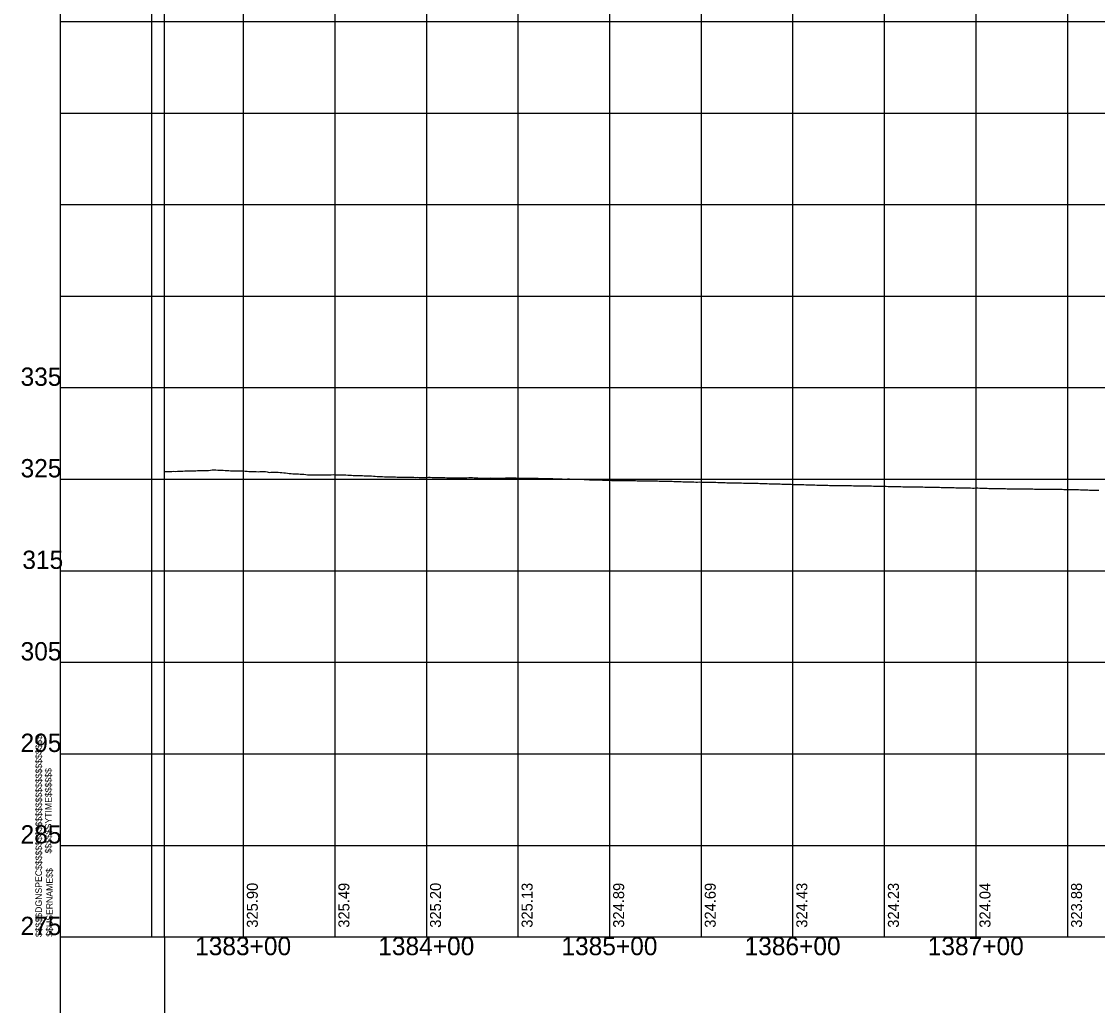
# Model space of a CAD drawing. Extents: x -90830 to 2015517, y -20856 to 836331.
# Drawn here: x 4802 to 5390, y 20025 to 20563 of the extents above; entities that cross this region are included whole.
import ezdxf

# ---------------------------------------------------------------- set-up
doc = ezdxf.new("R2010")
doc.units = 0
for name, color, linetype in [('Level 1', 7, 'Continuous'), ('RD_DDB_ElevTX', 7, 'Continuous'), ('RD_DDB_Profile_EX', 7, 'Continuous'), ('RD_DDB_StaTX', 7, 'Continuous'), ('RD_DDB_StripGrade', 7, 'Continuous'), ('RD_GPK_Profile_Cell', 7, 'Continuous'), ('RD_SHT_MatchLine', 7, 'Continuous')]:
    doc.layers.add(name, color=color, linetype=linetype)

msp = doc.modelspace()

# ---------------------------------------------------------------- linework, layer by layer
at = {"layer": 'Level 1'}
for p, q in [((4823.46, 21062.87), (4823.46, 20562.87)), ((4873.46, 21062.87), (4873.46, 20562.87)), ((4923.46, 21062.87), (4923.46, 20562.87)), ((4973.46, 21062.87), (4973.46, 20562.87)), ((5023.46, 21062.87), (5023.46, 20562.87)), ((5073.46, 21062.87), (5073.46, 20562.87)), ((5123.46, 21062.87), (5123.46, 20562.87)), ((5173.46, 21062.87), (5173.46, 20562.87)), ((5223.46, 21062.87), (5223.46, 20562.87)), ((5273.46, 21062.87), (5273.46, 20562.87)), ((5323.46, 21062.87), (5323.46, 20562.87)), ((5373.46, 21062.87), (5373.46, 20562.87)), ((4823.46, 20562.87), (6423.46, 20562.87)), ((4823.46, 20562.87), (6423.46, 20562.87)), ((4823.46, 20562.87), (4823.46, 20062.87)), ((4873.46, 20562.87), (4873.46, 20062.87)), ((4923.46, 20562.87), (4923.46, 20062.87)), ((4973.46, 20562.87), (4973.46, 20062.87)), ((5023.46, 20562.87), (5023.46, 20062.87)), ((5073.46, 20562.87), (5073.46, 20062.87)), ((5123.46, 20562.87), (5123.46, 20062.87)), ((5173.46, 20562.87), (5173.46, 20062.87)), ((5223.46, 20562.87), (5223.46, 20062.87)), ((5273.46, 20562.87), (5273.46, 20062.87)), ((5323.46, 20562.87), (5323.46, 20062.87)), ((5373.46, 20562.87), (5373.46, 20062.87)), ((4823.46, 20512.87), (6423.46, 20512.87)), ((4823.46, 20462.87), (6423.46, 20462.87)), ((4823.46, 20412.87), (6423.46, 20412.87)), ((4823.46, 20362.87), (6423.46, 20362.87)), ((4823.46, 20312.87), (6423.46, 20312.87)), ((4823.46, 20262.87), (6423.46, 20262.87)), ((4823.46, 20212.87), (6423.46, 20212.87)), ((4823.46, 20162.87), (6423.46, 20162.87)), ((4823.46, 20112.87), (6423.46, 20112.87)), ((4823.46, 20062.87), (6423.46, 20062.87))]:
    msp.add_line(p, q, dxfattribs=at)
at = {"layer": 'RD_DDB_Profile_EX'}
for points in [[(4880.59, 20317.01), (4881.59, 20316.99), (4882.59, 20317.06), (4883.59, 20317.13), (4884.59, 20317.14), (4885.59, 20317.17), (4886.59, 20317.16), (4887.59, 20317.18), (4888.59, 20317.29), (4889.59, 20317.32), (4890.59, 20317.34), (4891.59, 20317.4), (4892.59, 20317.48), (4893.59, 20317.49), (4894.59, 20317.47), (4895.59, 20317.48), (4896.59, 20317.41), (4897.59, 20317.43), (4898.59, 20317.6), (4899.59, 20317.58), (4900.59, 20317.58), (4901.59, 20317.6), (4902.59, 20317.63), (4903.59, 20317.63), (4904.59, 20317.7), (4905.59, 20317.83), (4906.59, 20317.9), (4907.59, 20317.93), (4908.59, 20317.91), (4909.59, 20317.86), (4910.59, 20317.85), (4911.59, 20317.82), (4912.59, 20317.74), (4913.59, 20317.64), (4914.59, 20317.62), (4915.59, 20317.59), (4916.59, 20317.51), (4917.59, 20317.51), (4918.59, 20317.49), (4919.59, 20317.47), (4920.59, 20317.49), (4921.59, 20317.46), (4922.59, 20317.43), (4923.59, 20317.38), (4924.59, 20317.27), (4925.59, 20317.19), (4926.59, 20317.13), (4927.59, 20317.05), (4928.59, 20317.04), (4929.59, 20317.05), (4930.59, 20317), (4931.59, 20316.97), (4932.59, 20317), (4933.59, 20317.05), (4934.59, 20317.08), (4935.59, 20317.03), (4936.59, 20316.81), (4937.59, 20316.59), (4938.59, 20316.67), (4939.59, 20316.72), (4940.59, 20316.68), (4941.59, 20316.66), (4942.59, 20316.63), (4943.59, 20316.56), (4944.59, 20316.51), (4945.59, 20316.43), (4946.59, 20316.31), (4947.59, 20316.19), (4948.59, 20316.07), (4949.59, 20315.97), (4950.59, 20315.89), (4951.59, 20315.84), (4952.59, 20315.78), (4953.59, 20315.76), (4954.59, 20315.68), (4955.59, 20315.56), (4956.59, 20315.59), (4957.59, 20315.46), (4958.59, 20315.29), (4959.59, 20315.31), (4960.59, 20315.32), (4961.59, 20315.29), (4962.59, 20315.24), (4963.59, 20315.25), (4964.59, 20315.26), (4965.59, 20315.25), (4966.59, 20315.24), (4967.59, 20315.28), (4968.59, 20315.29), (4969.59, 20315.22), (4970.59, 20315.22), (4971.59, 20315.31), (4972.59, 20315.35), (4973.59, 20315.32), (4974.59, 20315.24), (4975.59, 20315.23), (4976.59, 20315.25), (4977.59, 20315.21), (4978.59, 20315.21), (4979.59, 20315.17), (4980.59, 20315.07)], [(4980.59, 20315.07), (4981.59, 20315.07), (4982.59, 20315.01), (4983.59, 20314.94), (4984.59, 20314.93), (4985.59, 20314.89), (4986.59, 20314.84), (4987.59, 20314.85), (4988.59, 20314.82), (4989.59, 20314.72), (4990.59, 20314.66), (4991.59, 20314.69), (4992.59, 20314.67), (4993.59, 20314.62), (4994.59, 20314.56), (4995.59, 20314.46), (4996.59, 20314.38), (4997.59, 20314.37), (4998.59, 20314.33), (4999.59, 20314.29), (5000.59, 20314.24), (5001.59, 20314.17), (5002.59, 20314.16), (5003.59, 20314.09), (5004.59, 20314.11), (5005.59, 20314.14), (5006.59, 20314.08), (5007.59, 20314.03), (5008.59, 20314.03), (5009.59, 20313.98), (5010.59, 20313.94), (5011.59, 20313.94), (5012.59, 20313.92), (5013.59, 20313.93), (5014.59, 20313.93), (5015.59, 20313.94), (5016.59, 20313.9), (5017.59, 20313.87), (5018.59, 20313.91), (5019.59, 20313.83), (5020.59, 20313.88), (5021.59, 20313.88), (5022.59, 20313.88), (5023.59, 20313.88), (5024.59, 20313.92), (5025.59, 20313.91), (5026.59, 20313.83), (5027.59, 20313.82), (5028.59, 20313.83), (5029.59, 20313.78), (5030.59, 20313.75), (5031.59, 20313.78), (5032.59, 20313.73), (5033.59, 20313.71), (5034.59, 20313.66), (5035.59, 20313.62), (5036.59, 20313.59), (5037.59, 20313.56), (5038.59, 20313.59), (5039.59, 20313.64), (5040.59, 20313.59), (5041.59, 20313.63), (5042.59, 20313.59), (5043.59, 20313.63), (5044.59, 20313.66), (5045.59, 20313.7), (5046.59, 20313.74), (5047.59, 20313.73), (5048.59, 20313.73), (5049.59, 20313.67), (5050.59, 20313.57), (5051.59, 20313.58), (5052.59, 20313.43), (5053.59, 20313.36), (5054.59, 20313.43), (5055.59, 20313.43), (5056.59, 20313.48), (5057.59, 20313.52), (5058.59, 20313.57), (5059.59, 20313.52), (5060.59, 20313.52), (5061.59, 20313.51), (5062.59, 20313.51), (5063.59, 20313.5), (5064.59, 20313.5), (5065.59, 20313.5), (5066.59, 20313.53), (5067.59, 20313.6), (5068.59, 20313.6), (5069.59, 20313.6), (5070.59, 20313.56), (5071.59, 20313.64), (5072.59, 20313.6), (5073.59, 20313.5), (5074.59, 20313.5), (5075.59, 20313.5), (5076.59, 20313.46), (5077.59, 20313.45), (5078.59, 20313.5), (5079.59, 20313.4), (5080.59, 20313.44)], [(5080.59, 20313.44), (5081.59, 20313.43), (5082.59, 20313.47), (5083.59, 20313.46), (5084.59, 20313.36), (5085.59, 20313.34), (5086.59, 20313.28), (5087.59, 20313.28), (5088.59, 20313.27), (5089.59, 20313.28), (5090.59, 20313.23), (5091.59, 20313.19), (5092.59, 20313.19), (5093.59, 20313.12), (5094.59, 20313.06), (5095.59, 20313.05), (5096.59, 20313.04), (5097.59, 20313.02), (5098.59, 20312.96), (5099.59, 20312.95), (5100.59, 20312.99), (5101.59, 20313.04), (5102.59, 20312.94), (5103.59, 20312.9), (5104.59, 20312.91), (5105.59, 20312.92), (5106.59, 20312.87), (5107.59, 20312.8), (5108.59, 20312.84), (5109.59, 20312.79), (5110.59, 20312.69), (5111.59, 20312.69), (5112.59, 20312.6), (5113.59, 20312.53), (5114.59, 20312.52), (5115.59, 20312.51), (5116.59, 20312.45), (5117.59, 20312.44), (5118.59, 20312.44), (5119.59, 20312.4), (5120.59, 20312.26), (5121.59, 20312.35), (5122.59, 20312.36), (5123.59, 20312.32), (5124.59, 20312.22), (5125.59, 20312.17), (5126.59, 20312.16), (5127.59, 20312.21), (5128.59, 20312.21), (5129.59, 20312.12), (5130.59, 20312.12), (5131.59, 20312.16), (5132.59, 20312.16), (5133.59, 20312.17), (5134.59, 20312.16), (5135.59, 20312.12), (5136.59, 20312.16), (5137.59, 20312.12), (5138.59, 20312.02), (5139.59, 20312), (5140.59, 20312.04), (5141.59, 20311.99), (5142.59, 20311.97), (5143.59, 20311.97), (5144.59, 20311.93), (5145.59, 20311.98), (5146.59, 20311.98), (5147.59, 20311.93), (5148.59, 20311.89), (5149.59, 20311.89), (5150.59, 20311.88), (5151.59, 20311.84), (5152.59, 20311.84), (5153.59, 20311.79), (5154.59, 20311.78), (5155.59, 20311.73), (5156.59, 20311.72), (5157.59, 20311.71), (5158.59, 20311.7), (5159.59, 20311.69), (5160.59, 20311.65), (5161.59, 20311.61), (5162.59, 20311.56), (5163.59, 20311.51), (5164.59, 20311.42), (5165.59, 20311.41), (5166.59, 20311.41), (5167.59, 20311.41), (5168.59, 20311.36), (5169.59, 20311.35), (5170.59, 20311.31), (5171.59, 20311.34), (5172.59, 20311.38), (5173.59, 20311.34), (5174.59, 20311.32), (5175.59, 20311.32), (5176.59, 20311.27), (5177.59, 20311.21), (5178.59, 20311.2), (5179.59, 20311.19), (5180.59, 20311.22)], [(5180.59, 20311.22), (5181.59, 20311.23), (5182.59, 20311.13), (5183.59, 20311.08), (5184.59, 20311.07), (5185.59, 20311.07), (5186.59, 20311.02), (5187.59, 20310.97), (5188.59, 20310.97), (5189.59, 20310.95), (5190.59, 20310.91), (5191.59, 20310.9), (5192.59, 20310.9), (5193.59, 20310.9), (5194.59, 20310.89), (5195.59, 20310.81), (5196.59, 20310.75), (5197.59, 20310.7), (5198.59, 20310.65), (5199.59, 20310.72), (5200.59, 20310.74), (5201.59, 20310.7), (5202.59, 20310.64), (5203.59, 20310.64), (5204.59, 20310.64), (5205.59, 20310.55), (5206.59, 20310.53), (5207.59, 20310.53), (5208.59, 20310.49), (5209.59, 20310.44), (5210.59, 20310.43), (5211.59, 20310.43), (5212.59, 20310.39), (5213.59, 20310.38), (5214.59, 20310.38), (5215.59, 20310.33), (5216.59, 20310.28), (5217.59, 20310.23), (5218.59, 20310.18), (5219.59, 20310.09), (5220.59, 20310.12), (5221.59, 20310.12), (5222.59, 20310.12), (5223.59, 20310.03), (5224.59, 20309.98), (5225.59, 20310.01), (5226.59, 20310.02), (5227.59, 20310.01), (5228.59, 20309.97), (5229.59, 20309.92), (5230.59, 20309.87), (5231.59, 20309.86), (5232.59, 20309.77), (5233.59, 20309.76), (5234.59, 20309.76), (5235.59, 20309.72), (5236.59, 20309.67), (5237.59, 20309.62), (5238.59, 20309.57), (5239.59, 20309.61), (5240.59, 20309.61), (5241.59, 20309.61), (5242.59, 20309.57), (5243.59, 20309.52), (5244.59, 20309.51), (5245.59, 20309.51), (5246.59, 20309.52), (5247.59, 20309.47), (5248.59, 20309.47), (5249.59, 20309.42), (5250.59, 20309.37), (5251.59, 20309.37), (5252.59, 20309.41), (5253.59, 20309.42), (5254.59, 20309.42), (5255.59, 20309.38), (5256.59, 20309.33), (5257.59, 20309.28), (5258.59, 20309.27), (5259.59, 20309.27), (5260.59, 20309.23), (5261.59, 20309.22), (5262.59, 20309.18), (5263.59, 20309.17), (5264.59, 20309.21), (5265.59, 20309.22), (5266.59, 20309.18), (5267.59, 20309.13), (5268.59, 20309.12), (5269.59, 20309.12), (5270.59, 20309.11), (5271.59, 20309.11), (5272.59, 20309.03), (5273.59, 20309.01), (5274.59, 20309.01), (5275.59, 20308.97), (5276.59, 20308.92), (5277.59, 20308.91), (5278.59, 20308.95), (5279.59, 20308.95), (5280.59, 20308.91)], [(5280.59, 20308.91), (5281.59, 20308.82), (5282.59, 20308.8), (5283.59, 20308.76), (5284.59, 20308.75), (5285.59, 20308.79), (5286.59, 20308.76), (5287.59, 20308.71), (5288.59, 20308.66), (5289.59, 20308.65), (5290.59, 20308.7), (5291.59, 20308.71), (5292.59, 20308.66), (5293.59, 20308.66), (5294.59, 20308.62), (5295.59, 20308.57), (5296.59, 20308.56), (5297.59, 20308.52), (5298.59, 20308.56), (5299.59, 20308.57), (5300.59, 20308.52), (5301.59, 20308.52), (5302.59, 20308.52), (5303.59, 20308.44), (5304.59, 20308.42), (5305.59, 20308.38), (5306.59, 20308.29), (5307.59, 20308.32), (5308.59, 20308.37), (5309.59, 20308.29), (5310.59, 20308.27), (5311.59, 20308.27), (5312.59, 20308.23), (5313.59, 20308.22), (5314.59, 20308.22), (5315.59, 20308.18), (5316.59, 20308.17), (5317.59, 20308.17), (5318.59, 20308.17), (5319.59, 20308.13), (5320.59, 20308.08), (5321.59, 20308.03), (5322.59, 20308.02), (5323.59, 20308.1), (5324.59, 20308.07), (5325.59, 20308.02), (5326.59, 20307.97), (5327.59, 20307.97), (5328.59, 20308.01), (5329.59, 20307.97), (5330.59, 20307.83), (5331.59, 20307.77), (5332.59, 20307.81), (5333.59, 20307.85), (5334.59, 20307.86), (5335.59, 20307.78), (5336.59, 20307.72), (5337.59, 20307.71), (5338.59, 20307.75), (5339.59, 20307.72), (5340.59, 20307.66), (5341.59, 20307.61), (5342.59, 20307.65), (5343.59, 20307.65), (5344.59, 20307.65), (5345.59, 20307.61), (5346.59, 20307.56), (5347.59, 20307.59), (5348.59, 20307.6), (5349.59, 20307.52), (5350.59, 20307.55), (5351.59, 20307.55), (5352.59, 20307.59), (5353.59, 20307.56), (5354.59, 20307.55), (5355.59, 20307.5), (5356.59, 20307.5), (5357.59, 20307.45), (5358.59, 20307.48), (5359.59, 20307.49), (5360.59, 20307.49), (5361.59, 20307.45), (5362.59, 20307.4), (5363.59, 20307.39), (5364.59, 20307.43), (5365.59, 20307.44), (5366.59, 20307.35), (5367.59, 20307.34), (5368.59, 20307.34), (5369.59, 20307.34), (5370.59, 20307.34), (5371.59, 20307.29), (5372.59, 20307.29), (5373.59, 20307.25), (5374.59, 20307.24), (5375.59, 20307.24), (5376.59, 20307.29), (5377.59, 20307.25), (5378.59, 20307.2), (5379.59, 20307.19), (5380.59, 20307.14)], [(5380.59, 20307.14), (5381.59, 20307.06), (5382.59, 20307.06), (5383.59, 20307.05), (5384.59, 20307.01), (5385.59, 20306.97), (5386.59, 20306.91), (5387.59, 20306.91), (5388.59, 20306.91), (5389.59, 20306.91), (5390.59, 20306.92)]]:
    msp.add_lwpolyline(points, dxfattribs=at)
at = {"layer": 'RD_GPK_Profile_Cell'}
for q in [(4880.59, 21312.87), (6680.59, 20062.87), (4880.59, 18812.87)]:
    msp.add_line((4880.59, 20062.87), q, dxfattribs=at)
at = {"layer": 'RD_SHT_MatchLine'}
for p, q in [((4823.46, 20062.87), (4823.46, 19425.67)), ((4880.59, 20062.87), (4880.59, 19425.67))]:
    msp.add_line(p, q, dxfattribs=at)

# ---------------------------------------------------------------- texts
at = {"layer": 'Level 1'}
for s, p in [('$$$$$DGNSPEC$$$$$$$$$$$$$$$$$$$$$$$$$$$$', (4813.56, 20062.82)), ('$$$$$SYTIME$$$$$$', (4818.86, 20108.42)), ('$$USERNAME$$', (4819.46, 20062.97))]:
    msp.add_text(s, height=3.5436, rotation=90, dxfattribs=at).set_placement(p)
at = {"layer": 'RD_DDB_ElevTX'}
for s, p in [('335', (4801.93, 20363.87)), ('325', (4801.93, 20313.87)), ('315', (4802.89, 20263.87)), ('305', (4801.93, 20213.87)), ('295', (4801.93, 20163.87)), ('285', (4801.93, 20113.87)), ('275', (4801.93, 20063.87))]:
    msp.add_text(s, height=10, dxfattribs=at).set_placement(p)
at = {"layer": 'RD_DDB_StaTX'}
for s, p in [('1383+00', (4897.21, 20052.87)), ('1384+00', (4997.21, 20052.87)), ('1385+00', (5097.21, 20052.87)), ('1386+00', (5197.21, 20052.87)), ('1387+00', (5297.21, 20052.87))]:
    msp.add_text(s, height=10, dxfattribs=at).set_placement(p)
at = {"layer": 'RD_DDB_StripGrade'}
for s, p in [('325.90', (4931.46, 20067.87)), ('325.49', (4981.46, 20067.87)), ('325.20', (5031.46, 20067.87)), ('325.13', (5081.46, 20067.87)), ('324.89', (5131.46, 20067.87)), ('324.69', (5181.46, 20067.87)), ('324.43', (5231.46, 20067.87)), ('324.23', (5281.46, 20067.87)), ('324.04', (5331.46, 20067.87)), ('323.88', (5381.46, 20067.87))]:
    msp.add_text(s, height=6, rotation=90, dxfattribs=at).set_placement(p)

doc.saveas('drawing.dxf')
